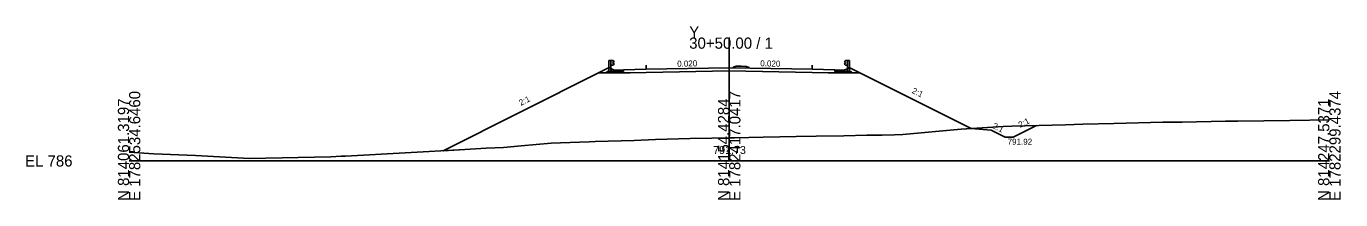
# Model space of a CAD drawing. Extents: x -12583 to 5303, y -44 to 25667.
# Drawn here: x 1974.3 to 2302.8, y 990.3 to 1033.6 of the extents above; entities that cross this region are included whole.
import ezdxf

# ---------------------------------------------------------------- set-up
doc = ezdxf.new("R2010")
doc.units = 0
for name, color, linetype in [('Exist Cross Section Cell', 7, 'Continuous'), ('Exist XS Center Line Elevation Label', 7, 'Continuous'), ('Exist XS Ground Line', 7, 'Continuous'), ('Prop Conc 5in Monolithic Surface Mount Island', 7, 'Continuous'), ('Prop XS DDE', 7, 'Continuous'), ('Prop XS Ditch Standard Text', 7, 'Continuous'), ('Prop XS Dump Level', 7, 'Continuous'), ('Prop XS Earthwork Shape', 7, 'Continuous'), ('Prop XS EOT Tick Mark', 7, 'Continuous'), ('Prop XS Finish Grade', 7, 'Continuous'), ('Prop XS Finish Grade CurbGutter', 7, 'Continuous'), ('Prop XS Finish Grade Earthwork', 7, 'Continuous'), ('Prop XS Finish Grade Paved Shoulder', 7, 'Continuous'), ('Prop XS Finish Grade Pavement', 7, 'Continuous'), ('Prop XS Guardrail', 7, 'Continuous'), ('Prop XS Pvmt Edge Slope', 7, 'Continuous'), ('Prop XS SE Text', 7, 'Continuous'), ('Prop XS Side Slope Text', 7, 'Continuous'), ('Prop XS Subgrade CurbGutter', 7, 'Continuous'), ('Prop XS Subgrade Earthwork', 7, 'Continuous')]:
    doc.layers.add(name, color=color, linetype=linetype)

msp = doc.modelspace()

# ---------------------------------------------------------------- linework, layer by layer
at = {"layer": 'Exist Cross Section Cell'}
for p, q in [((2150, 1000), (2150, 1030.84)), ((2000, 1000), (2150, 1000)), ((2150, 1000), (2300, 1000))]:
    msp.add_line(p, q, dxfattribs=at)
at = {"layer": 'Exist XS Ground Line'}
for p, q in [((2218.46, 1008.58), (2220.6, 1008.7)), ((2220.6, 1008.7), (2234.06, 1009.02)), ((2234.06, 1009.02), (2238.39, 1009.16)), ((2238.39, 1009.16), (2246.16, 1009.35)), ((2246.16, 1009.35), (2258.34, 1009.65)), ((2258.34, 1009.65), (2263.24, 1009.66)), ((2263.24, 1009.66), (2274.02, 1009.93)), ((2274.02, 1009.93), (2275.93, 1009.95)), ((2275.93, 1009.95), (2276.3, 1009.95)), ((2276.3, 1009.95), (2277.13, 1009.97)), ((2277.13, 1009.97), (2290.13, 1010.11)), ((2290.13, 1010.11), (2300, 1010.28)), ((2126.23, 1005.12), (2131.6, 1005.35)), ((2131.6, 1005.35), (2140.23, 1005.6)), ((2140.23, 1005.6), (2145.63, 1005.69)), ((2145.63, 1005.69), (2150, 1005.73)), ((2150, 1005.73), (2151.28, 1005.74)), ((2151.28, 1005.74), (2158.47, 1005.92)), ((2158.47, 1005.92), (2162.66, 1006)), ((2162.66, 1006), (2166.74, 1006.09)), ((2166.74, 1006.09), (2171.74, 1006.17)), ((2171.74, 1006.17), (2178.66, 1006.3)), ((2178.66, 1006.3), (2184.42, 1006.4)), ((2184.42, 1006.4), (2188.26, 1006.44)), ((2188.26, 1006.44), (2191.29, 1006.48)), ((2191.29, 1006.48), (2193.43, 1006.58)), ((2193.43, 1006.58), (2207.97, 1007.92)), ((2207.97, 1007.92), (2218.46, 1008.58)), ((2000, 1002.21), (2006.18, 1001.77)), ((2054.06, 1001.22), (2083.96, 1002.85)), ((2083.96, 1002.85), (2089.25, 1003.15)), ((2089.25, 1003.15), (2093.61, 1003.39)), ((2093.61, 1003.39), (2098.04, 1003.78)), ((2098.04, 1003.78), (2105.5, 1004.4)), ((2105.5, 1004.4), (2112.61, 1004.7)), ((2112.61, 1004.7), (2114.96, 1004.77)), ((2114.96, 1004.77), (2116.47, 1004.86)), ((2116.47, 1004.86), (2126.23, 1005.12)), ((2006.18, 1001.77), (2016.64, 1001.34)), ((2016.64, 1001.34), (2030.06, 1000.61)), ((2030.06, 1000.61), (2050.45, 1001.02)), ((2050.45, 1001.02), (2053.01, 1001.2)), ((2053.01, 1001.2), (2054.06, 1001.22))]:
    msp.add_line(p, q, dxfattribs=at)
at = {"layer": 'Prop Conc 5in Monolithic Surface Mount Island'}
for p, q in [((2151, 1023.45), (2151.76, 1023.68)), ((2151, 1023.28), (2151, 1023.45)), ((2151.76, 1023.68), (2153.01, 1023.68)), ((2154.26, 1023.63), (2153.01, 1023.68)), ((2155, 1023.37), (2154.26, 1023.63)), ((2155, 1023.2), (2155, 1023.37))]:
    msp.add_line(p, q, dxfattribs=at)
at = {"layer": 'Prop XS DDE'}
for p, q in [((2226.82, 1008.85), (2220.97, 1005.92)), ((2210.48, 1008.08), (2215.48, 1007.66)), ((2215.48, 1007.66), (2218.97, 1005.92)), ((2218.97, 1005.92), (2220.97, 1005.92))]:
    msp.add_line(p, q, dxfattribs=at)
at = {"layer": 'Prop XS Dump Level'}
for p, q in [((2129.25, 1022.89), (2150, 1023.3)), ((2150, 1023.3), (2170.75, 1022.89))]:
    msp.add_line(p, q, dxfattribs=at)
at = {"layer": 'Prop XS Earthwork Shape'}
msp.add_lwpolyline([(2098.04, 1003.78), (2105.5, 1004.4), (2112.61, 1004.7), (2114.96, 1004.77), (2116.47, 1004.86), (2126.23, 1005.12), (2131.6, 1005.35), (2140.23, 1005.6), (2145.63, 1005.69), (2150, 1005.73), (2151.28, 1005.74), (2158.47, 1005.92), (2162.66, 1006), (2166.74, 1006.09), (2171.74, 1006.17), (2178.66, 1006.3), (2184.42, 1006.4), (2188.26, 1006.44), (2191.29, 1006.48), (2193.43, 1006.58), (2207.97, 1007.92), (2210.48, 1008.08), (2182.68, 1021.98), (2180.81, 1021.98), (2176.42, 1021.98), (2174.75, 1022.02), (2170.75, 1022.1), (2150, 1022.51), (2129.25, 1022.1), (2125.25, 1022.02), (2123.58, 1021.98), (2119.19, 1021.98), (2117.32, 1021.98), (2078.47, 1002.55), (2083.96, 1002.85), (2089.25, 1003.15), (2093.61, 1003.39)], close=True, dxfattribs=at)
at = {"layer": 'Prop XS EOT Tick Mark'}
for p, q in [((2129.25, 1022.89), (2129.25, 1023.89)), ((2170.75, 1022.89), (2170.75, 1023.89))]:
    msp.add_line(p, q, dxfattribs=at)
at = {"layer": 'Prop XS Finish Grade'}
for p, q in [((2117.32, 1021.98), (2119.98, 1023.31)), ((2120.56, 1023.02), (2119.98, 1023.31)), ((2179.44, 1023.02), (2180.02, 1023.31)), ((2182.68, 1021.98), (2180.02, 1023.31))]:
    msp.add_line(p, q, dxfattribs=at)
at = {"layer": 'Prop XS Finish Grade CurbGutter'}
for p, q in [((2121.25, 1022.68), (2120.56, 1023.02)), ((2123.58, 1022.77), (2121.25, 1022.68)), ((2176.42, 1022.77), (2178.75, 1022.68)), ((2178.75, 1022.68), (2179.44, 1023.02))]:
    msp.add_line(p, q, dxfattribs=at)
at = {"layer": 'Prop XS Finish Grade Earthwork'}
for p, q in [((2117.32, 1021.98), (2078.47, 1002.55)), ((2182.68, 1021.98), (2210.48, 1008.08))]:
    msp.add_line(p, q, dxfattribs=at)
at = {"layer": 'Prop XS Finish Grade Paved Shoulder'}
for p, q in [((2129.25, 1022.89), (2123.58, 1022.77)), ((2170.75, 1022.89), (2176.42, 1022.77))]:
    msp.add_line(p, q, dxfattribs=at)
at = {"layer": 'Prop XS Finish Grade Pavement'}
for p, q in [((2129.25, 1022.89), (2150, 1023.3)), ((2150, 1023.3), (2129.25, 1022.89)), ((2150, 1023.3), (2170.75, 1022.89))]:
    msp.add_line(p, q, dxfattribs=at)
at = {"layer": 'Prop XS Guardrail'}
for p, q in [((2119.93, 1025.08), (2120.43, 1025.08)), ((2119.93, 1022.58), (2119.93, 1025.08)), ((2120.43, 1025.08), (2120.93, 1025.08)), ((2120.43, 1025.08), (2120.43, 1022.58)), ((2120.93, 1025.08), (2121.22, 1024.88)), ((2179.07, 1025.08), (2178.78, 1024.88)), ((2179.57, 1025.08), (2179.07, 1025.08)), ((2180.07, 1025.08), (2179.57, 1025.08)), ((2179.57, 1025.08), (2179.57, 1022.58)), ((2180.07, 1022.58), (2180.07, 1025.08)), ((2120.93, 1023.94), (2120.43, 1023.94)), ((2121.22, 1024.76), (2120.93, 1024.56)), ((2120.93, 1024.56), (2120.93, 1024.46)), ((2120.93, 1024.46), (2121.22, 1024.26)), ((2121.22, 1024.14), (2120.93, 1023.94)), ((2121.22, 1024.88), (2121.25, 1024.82)), ((2121.25, 1024.82), (2121.22, 1024.76)), ((2121.22, 1024.26), (2121.25, 1024.2)), ((2121.25, 1024.2), (2121.22, 1024.14)), ((2178.78, 1024.88), (2178.75, 1024.82)), ((2178.75, 1024.82), (2178.78, 1024.76)), ((2178.78, 1024.26), (2178.75, 1024.2)), ((2178.75, 1024.2), (2178.78, 1024.14)), ((2178.78, 1024.76), (2179.07, 1024.56)), ((2179.07, 1024.46), (2178.78, 1024.26)), ((2178.78, 1024.14), (2179.07, 1023.94)), ((2179.07, 1024.56), (2179.07, 1024.46)), ((2179.07, 1023.94), (2179.57, 1023.94))]:
    msp.add_line(p, q, dxfattribs=at)
at = {"layer": 'Prop XS Pvmt Edge Slope'}
for p, q in [((2119.56, 1022.35), (2119.19, 1021.98)), ((2120.56, 1022.35), (2119.56, 1022.35)), ((2179.44, 1022.35), (2180.44, 1022.35)), ((2180.44, 1022.35), (2180.81, 1021.98))]:
    msp.add_line(p, q, dxfattribs=at)
at = {"layer": 'Prop XS Subgrade CurbGutter'}
for p, q in [((2120.56, 1022.35), (2120.56, 1023.02)), ((2123.58, 1022.35), (2120.56, 1022.35)), ((2123.58, 1022.77), (2123.58, 1022.35)), ((2176.42, 1022.77), (2176.42, 1022.35)), ((2176.42, 1022.35), (2179.44, 1022.35)), ((2179.44, 1022.35), (2179.44, 1023.02))]:
    msp.add_line(p, q, dxfattribs=at)
at = {"layer": 'Prop XS Subgrade Earthwork'}
for p, q in [((2119.19, 1021.98), (2117.32, 1021.98)), ((2123.58, 1021.98), (2119.19, 1021.98)), ((2125.25, 1022.02), (2123.58, 1021.98)), ((2129.25, 1022.1), (2125.25, 1022.02)), ((2150, 1022.51), (2129.25, 1022.1)), ((2170.75, 1022.1), (2150, 1022.51)), ((2170.75, 1022.1), (2174.75, 1022.02)), ((2174.75, 1022.02), (2176.42, 1021.98)), ((2176.42, 1021.98), (2176.42, 1021.98)), ((2176.42, 1021.98), (2180.81, 1021.98)), ((2180.81, 1021.98), (2182.68, 1021.98))]:
    msp.add_line(p, q, dxfattribs=at)

# ---------------------------------------------------------------- texts
at = {"layer": 'Exist Cross Section Cell'}
for s, p in [('Y', (2140, 1030.84)), ('30+50.00 / 1', (2140, 1028.04)), ('EL 786', (1974, 998.6))]:
    msp.add_text(s, height=2.8, dxfattribs=at).set_placement(p)
for s, p in [('N 814061.3197', (2000, 990)), ('E 1782534.6460', (2002.8, 990)), ('N 814154.4284', (2150, 990)), ('E 1782417.0417', (2152.8, 990)), ('N 814247.5371', (2300, 990)), ('E 1782299.4374', (2302.8, 990))]:
    msp.add_text(s, height=2.8, rotation=90, dxfattribs=at).set_placement(p)
at = {"layer": 'Exist XS Center Line Elevation Label'}
msp.add_text('791.73', height=2, dxfattribs=at).set_placement((2145.99, 1001.73))
at = {"layer": 'Prop XS Ditch Standard Text'}
msp.add_text('791.92', height=1.5, dxfattribs=at).set_placement((2219.58, 1004.05))
at = {"layer": 'Prop XS Dump Level'}
msp.add_text('Case2', height=0.04, dxfattribs=at).set_placement((2176.42, 1022.73))
at = {"layer": 'Prop XS SE Text'}
for rotation, p in [(1.1458, (2137, 1023.54)), (1.1458, (2137, 1023.54)), (358.8542, (2157.75, 1023.65))]:
    msp.add_text('0.020', height=1.5, rotation=rotation, dxfattribs=at).set_placement(p)
at = {"layer": 'Prop XS Side Slope Text'}
for rotation, p in [(26.5651, (2097.91, 1013.75)), (333.4349, (2195.52, 1017.04)), (333.4349, (2215.65, 1008.28)), (26.5651, (2222.73, 1008.24))]:
    msp.add_text('2:1', height=1.5, rotation=rotation, dxfattribs=at).set_placement(p)

doc.saveas('drawing.dxf')
